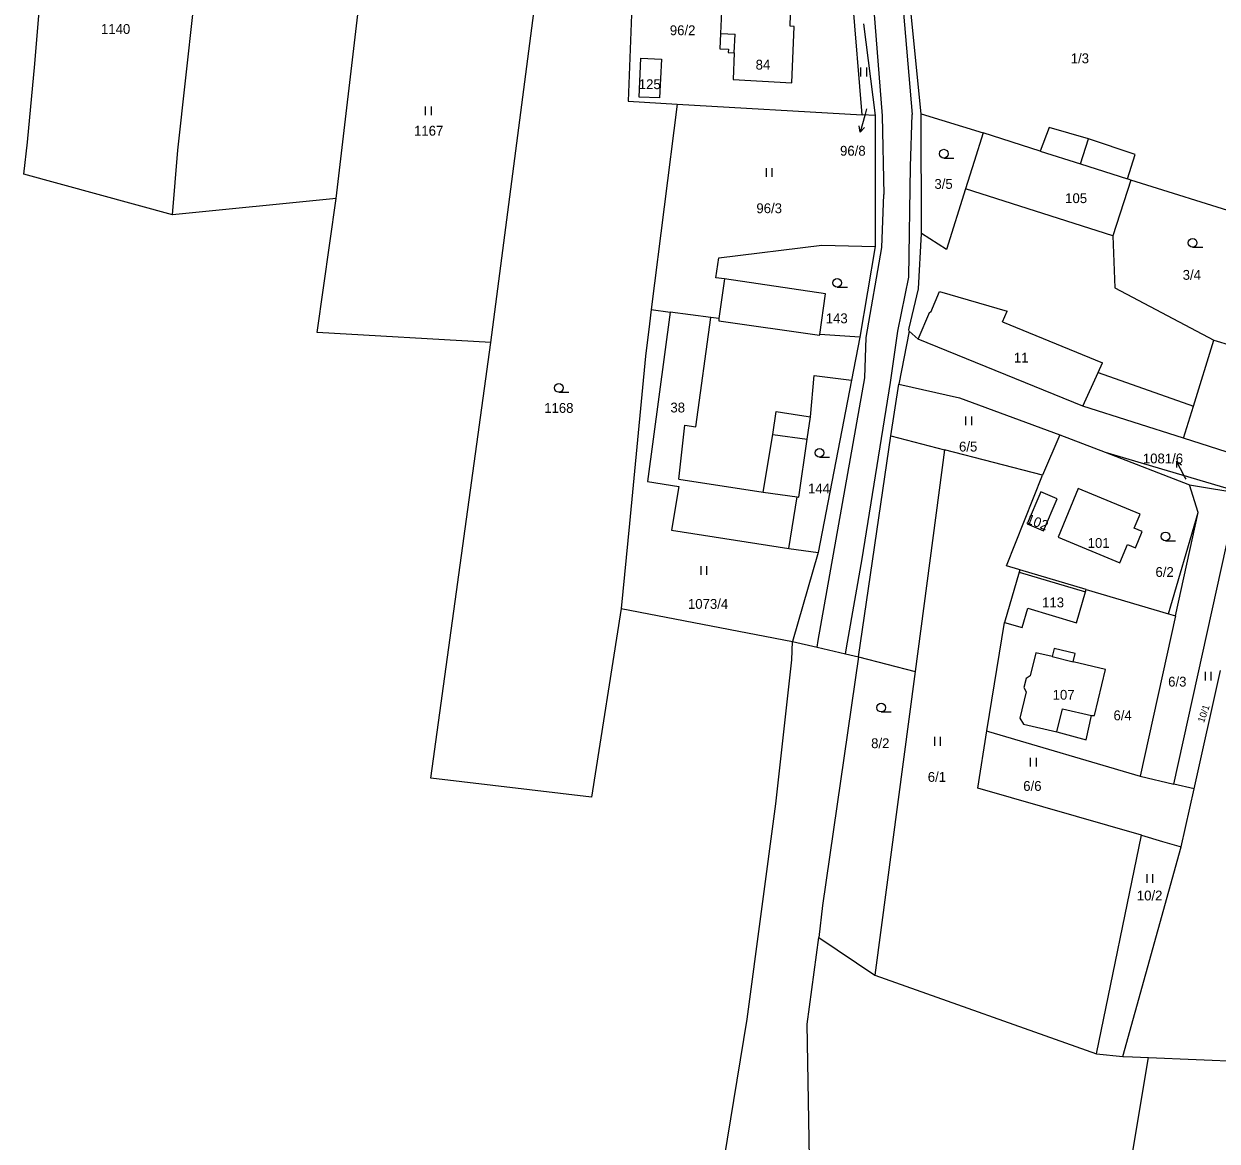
# Model space of a CAD drawing. Extents: x -746176 to -739709, y -1128407 to -1124482.
# Drawn here: x -742307.4 to -742101.3, y -1126433.2 to -1126240.2 of the extents above; entities that cross this region are included whole.
import ezdxf

# ---------------------------------------------------------------- set-up
doc = ezdxf.new("R2010")
doc.units = 0
for name, color, linetype in [('Vrstva 33', 7, 'Continuous'), ('Vrstva 42', 7, 'Continuous'), ('Vrstva 43', 7, 'Continuous'), ('Vrstva 44', 7, 'Continuous'), ('Vrstva 47', 7, 'Continuous')]:
    doc.layers.add(name, color=color, linetype=linetype)

msp = doc.modelspace()

# ---------------------------------------------------------------- linework, layer by layer
at = {"layer": 'Vrstva 33'}
for p, q in [((-742152.42, -1126255.73), (-742159.24, -1126187.68)), ((-742253.45, -1126270.36), (-742246.8, -1126213.59)), ((-742226.78, -1126295.24), (-742218.41, -1126231.43)), ((-742162.64, -1126255.9), (-742164.34, -1126234.95)), ((-742162.38, -1126240.19), (-742160.39, -1126256.03)), ((-742194.57, -1126254.06), (-742199.05, -1126289.55)), ((-742194.57, -1126254.06), (-742162.64, -1126255.9)), ((-742160.39, -1126256.03), (-742162.64, -1126255.9)), ((-742160.39, -1126256.03), (-742160.39, -1126278.66)), ((-742152.42, -1126255.73), (-742141.7, -1126259.03)), ((-742152.35, -1126276.44), (-742152.42, -1126255.73)), ((-742116.22, -1126267.19), (-742119.31, -1126276.84)), ((-742090.65, -1126275.25), (-742116.22, -1126267.19)), ((-742253.45, -1126270.36), (-742281.72, -1126273.18)), ((-742119.31, -1126276.84), (-742144.79, -1126268.68)), ((-742160.39, -1126278.66), (-742163.05, -1126294.31)), ((-742199.05, -1126289.55), (-742195.79, -1126289.99)), ((-742163.05, -1126294.31), (-742164.48, -1126301.76)), ((-742154.48, -1126293.27), (-742156.3, -1126302.44)), ((-742164.48, -1126301.76), (-742170.24, -1126331.56)), ((-742157.68, -1126311.4), (-742156.3, -1126302.44)), ((-742163.24, -1126349.58), (-742157.68, -1126311.4)), ((-742157.68, -1126311.4), (-742148.42, -1126313.8)), ((-742128.49, -1126311.19), (-742131.46, -1126318.2)), ((-742128.49, -1126311.19), (-742120.66, -1126314.22)), ((-742131.46, -1126318.2), (-742148.42, -1126313.8)), ((-742120.66, -1126314.22), (-742106.07, -1126319.87)), ((-742120.66, -1126314.22), (-742095.86, -1126321.55)), ((-742137.67, -1126333.86), (-742131.46, -1126318.2)), ((-742106.07, -1126319.87), (-742095.86, -1126321.55)), ((-742175.26, -1126330.82), (-742170.24, -1126331.56)), ((-742170.24, -1126331.56), (-742174.68, -1126346.91)), ((-742135.58, -1126334.46), (-742137.67, -1126333.86)), ((-742135.39, -1126334.52), (-742135.58, -1126334.46)), ((-742123.93, -1126337.94), (-742135.39, -1126334.52)), ((-742204.22, -1126341.19), (-742174.68, -1126346.91)), ((-742108.51, -1126342.48), (-742114.63, -1126370.19)), ((-742141.07, -1126362.36), (-742138.05, -1126343.65)), ((-742105.28, -1126372.36), (-742100.72, -1126351.93)), ((-742141.07, -1126362.36), (-742140.82, -1126362.44)), ((-742140.82, -1126362.44), (-742114.63, -1126370.19)), ((-742114.63, -1126370.19), (-742108.8, -1126371.54)), ((-742105.28, -1126372.36), (-742108.8, -1126371.54)), ((-742107.51, -1126382.37), (-742105.28, -1126372.36)), ((-742122.15, -1126418.14), (-742114.39, -1126380.39)), ((-742114.39, -1126380.39), (-742110.73, -1126381.44)), ((-742110.73, -1126381.44), (-742107.51, -1126382.37)), ((-742117.61, -1126418.59), (-742107.51, -1126382.37)), ((-742170.12, -1126398.06), (-742160.44, -1126404.55)), ((-742160.44, -1126404.55), (-742122.15, -1126418.14)), ((-742122.15, -1126418.14), (-742117.61, -1126418.59)), ((-742113.18, -1126418.78), (-742091.83, -1126419.68))]:
    msp.add_line(p, q, dxfattribs=at)
for points in [[(-742281.72, -1126273.18), (-742307.41, -1126266.17), (-742306.81, -1126260.62), (-742305.51, -1126247.12), (-742302.59, -1126211.7)], [(-742281.72, -1126273.18), (-742280.8, -1126262.02), (-742276.72, -1126225.02), (-742275.09, -1126215.95)], [(-742202.22, -1126232.53), (-742203.02, -1126253.58), (-742194.57, -1126254.06)], [(-742185.73, -1126244.55), (-742185.76, -1126245.16), (-742184.7, -1126245.2), (-742184.9, -1126249.82), (-742174.78, -1126250.38), (-742174.35, -1126240.63), (-742175.05, -1126240.62), (-742175.01, -1126238.6), (-742186.93, -1126238.09), (-742187.1, -1126241.89), (-742187.21, -1126244.49), (-742185.73, -1126244.55)], [(-742200.86, -1126246.11), (-742197.3, -1126246.29), (-742197.64, -1126252.97), (-742201.12, -1126252.84), (-742200.86, -1126246.11)], [(-742116.22, -1126267.19), (-742116.82, -1126267), (-742115.46, -1126262.77), (-742123.54, -1126260.09), (-742130.31, -1126258.08), (-742131.85, -1126262.18), (-742141.7, -1126259.03)], [(-742141.7, -1126259.03), (-742143.26, -1126264), (-742144.79, -1126268.68)], [(-742226.78, -1126295.24), (-742256.74, -1126293.53), (-742253.45, -1126270.36)], [(-742144.79, -1126268.68), (-742148.06, -1126279.2), (-742152.35, -1126276.44)], [(-742154.48, -1126293.27), (-742154.57, -1126293.04), (-742154.53, -1126292.75), (-742152.88, -1126286), (-742152.35, -1126276.44)], [(-742186.42, -1126284.28), (-742187.9, -1126284.06), (-742187.39, -1126280.61), (-742169.61, -1126278.45), (-742160.39, -1126278.66)], [(-742119.31, -1126276.84), (-742118.96, -1126285.81), (-742101.9, -1126294.87), (-742092.74, -1126297.6)], [(-742186.42, -1126284.28), (-742187.38, -1126291.11), (-742188.73, -1126290.93), (-742195.79, -1126289.99)], [(-742163.05, -1126294.31), (-742169.96, -1126293.86), (-742168.98, -1126286.85), (-742186.42, -1126284.28)], [(-742199.05, -1126289.55), (-742199.37, -1126292.03), (-742200.07, -1126297.63), (-742202.82, -1126326.51), (-742204.22, -1126341.19)], [(-742195.79, -1126289.99), (-742199.7, -1126319.29), (-742194.31, -1126320.11), (-742195.53, -1126327.65), (-742175.26, -1126330.82)], [(-742204.22, -1126341.19), (-742209.35, -1126373.83), (-742237.12, -1126370.54), (-742226.78, -1126295.24)], [(-742098.16, -1126314.66), (-742107.1, -1126311.81), (-742124.49, -1126306.28), (-742152.92, -1126294.67), (-742154.48, -1126293.27)], [(-742175.26, -1126330.82), (-742173.87, -1126321.93), (-742173.57, -1126321.97), (-742172.11, -1126311.98), (-742171.53, -1126308.09), (-742170.89, -1126300.93), (-742164.48, -1126301.76)], [(-742156.3, -1126302.44), (-742145.81, -1126304.8), (-742128.49, -1126311.19)], [(-742148.42, -1126313.8), (-742153.49, -1126352.12), (-742160.44, -1126404.55)], [(-742108.51, -1126342.48), (-742104.56, -1126324.65), (-742106.07, -1126319.87)], [(-742131.3, -1126327.79), (-742128.95, -1126322.27), (-742131.75, -1126321.08), (-742134.1, -1126326.6), (-742131.3, -1126327.79)], [(-742116.8, -1126330.16), (-742115.42, -1126330.73), (-742114.25, -1126327.9), (-742115.63, -1126327.32), (-742114.63, -1126324.9), (-742125.3, -1126320.48), (-742128.78, -1126328.9), (-742118.11, -1126333.31), (-742116.8, -1126330.16)], [(-742108.8, -1126371.54), (-742098.88, -1126326.64), (-742097.02, -1126326.92)], [(-742135.39, -1126334.52), (-742135.51, -1126334.93), (-742138.05, -1126343.65)], [(-742138.05, -1126343.65), (-742134.99, -1126344.48), (-742134.01, -1126341.18), (-742125.58, -1126343.66), (-742124.04, -1126338.33), (-742123.93, -1126337.94)], [(-742123.93, -1126337.94), (-742109.71, -1126342.16), (-742108.51, -1126342.48)], [(-742187.6, -1126443.43), (-742182.48, -1126412.17), (-742177.55, -1126374.98), (-742174.74, -1126350.1), (-742174.68, -1126346.91)], [(-742174.68, -1126346.91), (-742170.38, -1126347.91), (-742165.47, -1126349.06), (-742163.24, -1126349.58)], [(-742134.78, -1126361.18), (-742129.01, -1126362.5), (-742123.94, -1126363.89), (-742123.02, -1126359.67), (-742122.51, -1126359.71), (-742120.59, -1126351.76), (-742126.19, -1126350.41), (-742125.85, -1126349), (-742129.47, -1126348.12), (-742129.81, -1126349.53), (-742132.62, -1126348.87), (-742133.58, -1126352.84), (-742134.31, -1126353.29), (-742134.7, -1126354.88), (-742134.27, -1126355.59), (-742135.37, -1126360.18), (-742134.78, -1126361.18)], [(-742163.24, -1126349.58), (-742169.48, -1126392.54), (-742170.12, -1126398.06)], [(-742114.39, -1126380.39), (-742142.67, -1126372.26), (-742141.07, -1126362.36)], [(-742133.47, -1126503.52), (-742138.17, -1126495.9), (-742152.98, -1126479.01), (-742161.38, -1126468.51), (-742167.25, -1126457.12), (-742171.72, -1126436.22), (-742172.13, -1126413.04), (-742170.12, -1126398.06)], [(-742130.78, -1126507.86), (-742119.81, -1126458.38), (-742113.18, -1126418.78)], [(-742117.61, -1126418.59), (-742115.93, -1126418.66), (-742113.18, -1126418.78)]]:
    msp.add_lwpolyline(points, dxfattribs=at)
at = {"layer": 'Vrstva 43'}
for p, q in [((-742162.16, -1126256.02), (-742162.94, -1126258.92)), ((-742161.85, -1126254.86), (-742162.16, -1126256.02)), ((-742162.94, -1126258.92), (-742163.16, -1126257.82)), ((-742162.94, -1126258.92), (-742162.19, -1126258.08)), ((-742106.94, -1126318.4), (-742108.35, -1126315.75)), ((-742108.35, -1126315.75), (-742107.44, -1126316.4)), ((-742108.35, -1126315.75), (-742108.32, -1126316.87)), ((-742106.68, -1126318.88), (-742106.94, -1126318.4))]:
    msp.add_line(p, q, dxfattribs=at)
at = {"layer": 'Vrstva 44'}
for p, q in [((-742162.84, -1126249.27), (-742162.84, -1126247.77)), ((-742161.84, -1126249.27), (-742161.84, -1126247.77)), ((-742238.02, -1126255.97), (-742238.02, -1126254.47)), ((-742237.02, -1126255.97), (-742237.02, -1126254.47)), ((-742148.51, -1126263.38), (-742146.76, -1126263.38)), ((-742179.16, -1126266.66), (-742179.16, -1126265.16)), ((-742178.16, -1126266.66), (-742178.16, -1126265.16)), ((-742105.54, -1126278.8), (-742103.79, -1126278.8)), ((-742166.93, -1126285.68), (-742165.18, -1126285.68)), ((-742215.02, -1126303.86), (-742213.27, -1126303.86)), ((-742144.69, -1126309.55), (-742144.69, -1126308.05)), ((-742143.69, -1126309.55), (-742143.69, -1126308.05)), ((-742169.99, -1126315.08), (-742168.24, -1126315.08)), ((-742110.24, -1126329.5), (-742108.49, -1126329.5)), ((-742190.45, -1126335.41), (-742190.45, -1126333.91)), ((-742189.45, -1126335.41), (-742189.45, -1126333.91)), ((-742103.34, -1126353.64), (-742103.34, -1126352.14)), ((-742102.34, -1126353.64), (-742102.34, -1126352.14)), ((-742159.35, -1126359.09), (-742157.6, -1126359.09)), ((-742150.09, -1126364.91), (-742150.09, -1126363.41)), ((-742149.09, -1126364.91), (-742149.09, -1126363.41)), ((-742133.52, -1126368.52), (-742133.52, -1126367.02)), ((-742132.52, -1126368.52), (-742132.52, -1126367.02)), ((-742113.39, -1126388.6), (-742113.39, -1126387.1)), ((-742112.39, -1126388.6), (-742112.39, -1126387.1))]:
    msp.add_line(p, q, dxfattribs=at)
for centre in [(-742148.51, -1126262.63), (-742105.54, -1126278.05), (-742166.93, -1126284.93), (-742215.02, -1126303.11), (-742169.99, -1126314.33), (-742110.24, -1126328.75), (-742159.35, -1126358.34)]:
    msp.add_circle(centre, 0.75, dxfattribs=at)
at = {"layer": 'Vrstva 47'}
for p, q in [((-742156.14, -1126230.96), (-742154, -1126255.84)), ((-742160.86, -1126234.67), (-742159.19, -1126256.08)), ((-742187.1, -1126241.89), (-742184.56, -1126242)), ((-742184.7, -1126245.2), (-742184.56, -1126242)), ((-742159.19, -1126256.08), (-742158.88, -1126269.7)), ((-742154.3, -1126264.85), (-742154, -1126255.84)), ((-742124.92, -1126264.4), (-742123.54, -1126260.09)), ((-742131.85, -1126262.18), (-742124.92, -1126264.4)), ((-742154.56, -1126283.96), (-742154.3, -1126264.85)), ((-742124.92, -1126264.4), (-742116.82, -1126267)), ((-742159.2, -1126278.85), (-742158.88, -1126269.7)), ((-742161.92, -1126294.39), (-742159.2, -1126278.85)), ((-742156.48, -1126293.32), (-742154.56, -1126283.96)), ((-742150.78, -1126289.99), (-742149.27, -1126286.44)), ((-742149.27, -1126286.44), (-742137.57, -1126289.85)), ((-742191.36, -1126309.81), (-742188.73, -1126290.93)), ((-742187.38, -1126291.11), (-742187.36, -1126291.53)), ((-742152.92, -1126294.67), (-742150.91, -1126289.93)), ((-742150.91, -1126289.93), (-742150.78, -1126289.99)), ((-742138.41, -1126291.71), (-742137.57, -1126289.85)), ((-742187.36, -1126291.53), (-742169.98, -1126294)), ((-742138.41, -1126291.71), (-742121.1, -1126298.77)), ((-742169.98, -1126294), (-742169.96, -1126293.86)), ((-742162.18, -1126301.35), (-742161.92, -1126294.39)), ((-742157.74, -1126302.18), (-742156.48, -1126293.32)), ((-742105.39, -1126306.24), (-742101.9, -1126294.87)), ((-742121.85, -1126300.43), (-742121.1, -1126298.77)), ((-742167.55, -1126331.85), (-742162.18, -1126301.35)), ((-742124.49, -1126306.28), (-742121.85, -1126300.43)), ((-742121.85, -1126300.43), (-742105.39, -1126306.24)), ((-742162.6, -1126332.62), (-742157.74, -1126302.18)), ((-742178.07, -1126311.14), (-742177.5, -1126307.2)), ((-742177.5, -1126307.2), (-742173.42, -1126307.81)), ((-742107.1, -1126311.81), (-742105.39, -1126306.24)), ((-742194.3, -1126318.85), (-742193.22, -1126309.55)), ((-742193.22, -1126309.55), (-742191.36, -1126309.81)), ((-742173.42, -1126307.81), (-742171.53, -1126308.09)), ((-742179.7, -1126321.11), (-742178.07, -1126311.14)), ((-742178.07, -1126311.14), (-742172.11, -1126311.98)), ((-742194.3, -1126318.85), (-742179.7, -1126321.11)), ((-742179.7, -1126321.11), (-742173.87, -1126321.93)), ((-742109.71, -1126342.16), (-742104.56, -1126324.65)), ((-742170.22, -1126346.76), (-742167.55, -1126331.85)), ((-742165.18, -1126347.04), (-742162.6, -1126332.62)), ((-742135.51, -1126334.93), (-742124.04, -1126338.33)), ((-742170.38, -1126347.91), (-742170.22, -1126346.76)), ((-742165.47, -1126349.06), (-742165.18, -1126347.04)), ((-742163.24, -1126349.58), (-742153.49, -1126352.12)), ((-742129.81, -1126349.53), (-742126.19, -1126350.41)), ((-742129.01, -1126362.5), (-742128.01, -1126358.52)), ((-742128.01, -1126358.52), (-742123.02, -1126359.67))]:
    msp.add_line(p, q, dxfattribs=at)

# ---------------------------------------------------------------- texts
at = {"layer": 'Vrstva 42'}
for s, p in [('1140', (-742294.09, -1126241.94)), ('96/2', (-742195.84, -1126242.16)), ('1/3', (-742126.6, -1126247.01)), ('84', (-742181.02, -1126248.11)), ('125', (-742201.2, -1126251.48)), ('1167', (-742240.02, -1126259.52)), ('96/8', (-742166.44, -1126262.98)), ('3/5', (-742150.14, -1126268.71)), ('105', (-742127.56, -1126271.17)), ('96/3', (-742180.89, -1126272.91)), ('3/4', (-742107.26, -1126284.42)), ('143', (-742168.91, -1126291.93)), ('11', (-742136.42, -1126298.72)), ('1168', (-742217.54, -1126307.41)), ('38', (-742195.74, -1126307.34)), ('6/5', (-742145.89, -1126314.09)), ('1081/6', (-742114.14, -1126316.14)), ('144', (-742171.97, -1126321.33)), ('101', (-742123.67, -1126330.74)), ('6/2', (-742111.96, -1126335.75)), ('1073/4', (-742192.71, -1126341.27)), ('113', (-742131.54, -1126341.01)), ('6/3', (-742109.77, -1126354.7)), ('107', (-742129.72, -1126356.97)), ('6/4', (-742119.21, -1126360.52)), ('8/2', (-742161.07, -1126365.34)), ('6/1', (-742151.29, -1126371.16)), ('6/6', (-742134.8, -1126372.72)), ('10/2', (-742115.18, -1126391.65))]:
    msp.add_text(s, height=1.7, dxfattribs=at).set_placement(p)
for s, height, rotation, p in [('102', 1.7, 339, (-742134.41, -1126326.41)), ('10/1', 1.19, 71, (-742103.59, -1126361.02))]:
    msp.add_text(s, height=height, rotation=rotation, dxfattribs=at).set_placement(p)

doc.saveas('drawing.dxf')
